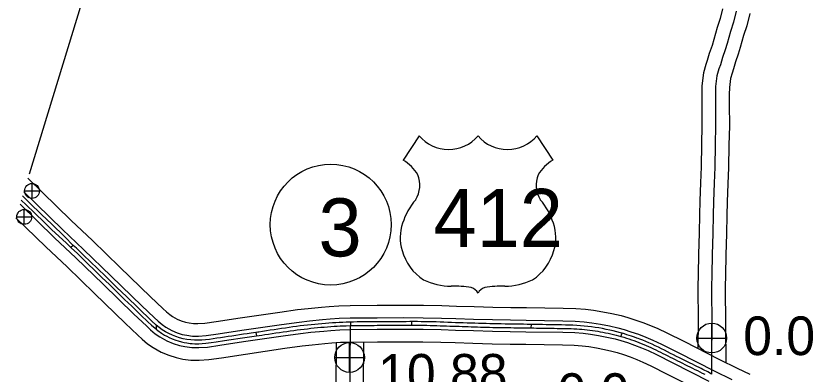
# Model space of a CAD drawing. Extents: x -83719 to 153526, y -11835 to 11446.
# Drawn here: x 8064.6 to 8354.9, y -738.8 to -608.4 of the extents above; entities that cross this region are included whole.
import ezdxf

# ---------------------------------------------------------------- set-up
doc = ezdxf.new("R2010")
doc.units = 0
for name, color, linetype in [('Level 11', 7, 'Continuous'), ('Level 15', 7, 'Continuous'), ('Level 2', 7, 'Continuous'), ('Level 22', 7, 'Continuous'), ('Level 25', 7, 'Continuous'), ('Level 26', 7, 'Continuous'), ('Level 27', 7, 'Continuous'), ('Level 59', 7, 'Continuous')]:
    doc.layers.add(name, color=color, linetype=linetype)

msp = doc.modelspace()

# ---------------------------------------------------------------- linework, layer by layer
at = {"layer": 'Level 11'}
for points in [[(8321.99, -605.87), (8321.14, -609.32), (8320.07, -612.69), (8318.82, -617.04), (8318.15, -619.22), (8317.13, -622.09), (8316.4, -624.69), (8315.9, -626.11), (8314.98, -629.19), (8314.47, -633.86), (8314.44, -636.9), (8314.37, -640.59), (8314.46, -648.32), (8314.26, -655.2), (8314.14, -663.32), (8313.89, -669.15), (8313.69, -675.78), (8313.57, -680.81), (8313.41, -687.41), (8313.19, -695.24), (8313.06, -702.42), (8312.98, -707.13), (8313.09, -719.53), (8312.99, -729.45)], [(8331.87, -607.55), (8330.77, -612.03), (8329.64, -615.58), (8328.41, -619.9), (8327.64, -622.38), (8326.67, -625.11), (8325.95, -627.7), (8325.42, -629.2), (8324.82, -631.19), (8324.46, -634.46), (8324.44, -637.04), (8324.37, -640.63), (8324.46, -648.41), (8324.25, -655.42), (8324.14, -663.6), (8323.88, -669.52), (8323.68, -676.05), (8323.57, -681.05), (8323.4, -687.67), (8323.19, -695.47), (8323.06, -702.6), (8322.98, -707.17), (8323.22, -734.67)], [(8191.24, -727.06), (8190.64, -807.52), (8190.36, -842.25), (8190.26, -844.44), (8189.63, -846.44), (8188.6, -848.85), (8186.54, -851.24), (8183.49, -852.27), (8181.44, -852.72), (8179.24, -853.26), (8169.72, -855.5), (8167.92, -855.92), (8167.02, -856.12), (8165.35, -856.2), (8164.09, -856.32), (8162.01, -856.33), (8159.48, -856.3), (8126.27, -856.08), (8124.42, -855.96), (8124.25, -855.97), (8124.07, -857.26), (8124.11, -860.23), (8123.67, -890.38)], [(8181.23, -727.33), (8180.64, -807.44)]]:
    msp.add_lwpolyline(points, dxfattribs=at)
at = {"layer": 'Level 15'}
for points in [[(8068.98, -667.52), (8084.75, -682.84), (8092.43, -690.14), (8102.47, -699.81), (8113.6, -710.61), (8118.11, -714.86), (8119.46, -716.12), (8120.68, -717.15), (8121.66, -717.83), (8123.34, -718.8), (8124.82, -719.4), (8126.36, -719.89), (8127.66, -720.15), (8129.3, -720.39), (8130.91, -720.41), (8133.39, -720.22), (8137.56, -719.62), (8146.24, -718.28), (8160.7, -716.2), (8167.13, -715.32), (8171.03, -714.86), (8175.87, -714.41), (8178.63, -714.14), (8182.16, -713.91), (8186.28, -713.77), (8196.17, -713.67), (8205.92, -713.64), (8213.03, -713.67), (8219.76, -713.84), (8225.01, -714), (8231.45, -714.19), (8238.34, -714.38), (8244.82, -714.51), (8250.52, -714.6), (8263.96, -714.83), (8268.58, -714.96), (8272.07, -715.2), (8275.03, -715.56), (8278.33, -716.07), (8281.7, -716.72), (8285.02, -717.49), (8287.44, -718.2), (8290.04, -718.98), (8292.95, -720), (8295.79, -721.13), (8298.39, -722.22), (8301.68, -723.75), (8307.85, -726.84), (8320.91, -733.47), (8327.32, -736.61), (8331.92, -738.86)], [(8067.48, -672.45), (8081.58, -686.15), (8089.26, -693.45), (8099.29, -703.1), (8110.43, -713.93), (8114.97, -718.2), (8116.41, -719.55), (8117.89, -720.79), (8119.21, -721.71), (8121.33, -722.93), (8123.27, -723.71), (8125.19, -724.32), (8126.87, -724.67), (8128.94, -724.96), (8131.05, -724.99), (8133.89, -724.78), (8138.24, -724.15), (8146.92, -722.81), (8161.33, -720.74), (8167.71, -719.87), (8171.52, -719.42), (8176.3, -718.97), (8179.01, -718.71), (8182.39, -718.48), (8186.37, -718.35), (8196.2, -718.26), (8205.92, -718.23), (8212.97, -718.26), (8219.63, -718.42), (8224.87, -718.58), (8231.32, -718.77), (8238.23, -718.96), (8244.73, -719.09), (8250.44, -719.18), (8263.86, -719.41), (8268.35, -719.54), (8271.63, -719.77), (8274.4, -720.1), (8277.54, -720.59), (8280.74, -721.21), (8283.87, -721.93), (8286.14, -722.59), (8288.61, -723.34), (8291.35, -724.3), (8294.06, -725.37), (8296.54, -726.42), (8299.69, -727.88), (8305.79, -730.93), (8318.87, -737.57), (8325.3, -740.72)], [(8066.11, -676.93), (8078.69, -689.15), (8086.38, -696.46), (8096.39, -706.1), (8107.56, -716.94), (8112.12, -721.23), (8113.64, -722.67), (8115.36, -724.1), (8116.97, -725.23), (8119.51, -726.69), (8121.85, -727.63), (8124.14, -728.36), (8126.16, -728.78), (8128.62, -729.13), (8131.18, -729.16), (8134.34, -728.93), (8138.86, -728.28), (8147.54, -726.93), (8161.91, -724.86), (8168.24, -724), (8171.96, -723.56), (8176.69, -723.12), (8179.34, -722.86), (8182.6, -722.65), (8186.46, -722.52), (8196.23, -722.42), (8205.92, -722.39), (8212.91, -722.42), (8219.52, -722.58), (8224.75, -722.74), (8231.2, -722.93), (8238.13, -723.13), (8244.66, -723.25), (8250.37, -723.35), (8263.76, -723.57), (8268.14, -723.7), (8271.24, -723.92), (8273.83, -724.22), (8276.82, -724.69), (8279.88, -725.28), (8282.82, -725.97), (8284.95, -726.58), (8287.32, -727.3), (8289.89, -728.2), (8292.48, -729.23), (8294.85, -730.23), (8297.88, -731.64), (8303.91, -734.65), (8317.01, -741.3)], [(8064.6, -681.85), (8075.52, -692.45), (8083.21, -699.78), (8093.21, -709.39), (8104.39, -720.25), (8108.98, -724.57), (8110.6, -726.09), (8112.57, -727.75), (8114.52, -729.11), (8117.5, -730.82), (8120.3, -731.95), (8122.97, -732.8), (8125.37, -733.3), (8128.27, -733.71), (8131.31, -733.75), (8134.84, -733.49), (8139.53, -732.81), (8148.21, -731.47), (8162.55, -729.4), (8168.81, -728.55), (8172.44, -728.12), (8177.12, -727.68), (8179.71, -727.43), (8182.83, -727.22), (8186.56, -727.1), (8196.26, -727.01), (8205.91, -726.98), (8212.84, -727.01), (8219.4, -727.16), (8224.61, -727.32), (8231.07, -727.52), (8238.03, -727.71), (8244.57, -727.84), (8250.29, -727.93), (8263.66, -728.16), (8267.92, -728.28), (8270.81, -728.48), (8273.21, -728.77), (8276.03, -729.21), (8278.92, -729.77), (8281.66, -730.4), (8283.65, -730.98), (8285.9, -731.66), (8288.29, -732.49), (8290.74, -733.47), (8292.99, -734.42), (8295.89, -735.77), (8301.85, -738.75), (8314.96, -745.4)]]:
    msp.add_lwpolyline(points, dxfattribs=at)
at = {"layer": 'Level 2'}
msp.add_lwpolyline([(8069.5, -665.84), (8113.08, -523.49), (8142.95, -425.75), (8186.77, -282.53), (8187.52, -280.24)], dxfattribs=at)
at = {"layer": 'Level 22'}
for p, q in [((8211.45, -652.05), (8205.68, -660.97)), ((8254.35, -652.05), (8260.12, -660.97))]:
    msp.add_line(p, q, dxfattribs=at)
for centre, radius, start, end in [((8222.2, -643.01), 14.04, 220.075, 319.6701), ((8243.61, -643.01), 14.04, 220.3299, 319.925), ((8198.15, -673.93), 14.99, 30.7809, 59.9883), ((8267.66, -673.93), 14.99, 120.0117, 149.2191), ((8201.44, -669.97), 10.28, 328.8105, 21.2108), ((8264.36, -669.97), 10.28, 158.7892, 211.1895), ((8228.31, -691.04), 23.97, 138.9565, 162.6913), ((8237.49, -691.04), 23.97, 17.3087, 41.0435), ((8220.4, -689.07), 15.84, 160.9576, 197.3819), ((8245.4, -689.07), 15.84, 342.6181, 19.0424), ((8222.98, -689.03), 18.33, 195.1074, 237.1312), ((8242.83, -689.03), 18.33, 302.8688, 344.8926), ((8223.32, -683.25), 23.53, 244.0771, 269.5779), ((8242.48, -683.25), 23.53, 270.4221, 295.9229), ((8223.87, -749.89), 43.11, 81.1942, 90.9539), ((8229.26, -711.24), 4.13, 28.0342, 72.9864), ((8236.55, -711.24), 4.13, 107.0136, 151.9658), ((8241.94, -749.89), 43.11, 89.0461, 98.8058)]:
    msp.add_arc(centre, radius, start, end, dxfattribs=at)
at = {"layer": 'Level 26'}
for p, q in [((8070.46, -674.82), (8070.46, -669.4)), ((8067.75, -672.11), (8073.16, -672.11)), ((8067.61, -684.26), (8067.61, -678.85)), ((8064.9, -681.56), (8070.32, -681.56)), ((8318.03, -731.08), (8318.03, -720.24)), ((8312.62, -725.66), (8323.45, -725.66)), ((8186.13, -738.15), (8186.13, -727.32)), ((8180.71, -732.73), (8191.55, -732.73))]:
    msp.add_line(p, q, dxfattribs=at)
for centre, radius in [((8070.46, -672.11), 2.71), ((8067.61, -681.56), 2.71), ((8318.03, -725.66), 5.42), ((8186.13, -732.73), 5.42)]:
    msp.add_circle(centre, radius, dxfattribs=at)
at = {"layer": 'Level 27'}
msp.add_circle((8179.25, -684.37), 22, dxfattribs=at)
at = {"layer": 'Level 59'}
msp.add_line((8242.74, -720.56), (8242.74, -720.56), dxfattribs=at)
for points in [[(8326.93, -606.71), (8325.96, -610.68), (8324.86, -614.14), (8323.62, -618.47), (8322.89, -620.8), (8321.9, -623.6), (8321.18, -626.19), (8320.66, -627.66), (8319.9, -630.19), (8319.46, -634.16), (8319.44, -636.97), (8319.37, -640.61), (8319.46, -648.36), (8319.26, -655.31), (8319.14, -663.46), (8318.88, -669.34), (8318.69, -675.92), (8318.57, -680.93), (8318.4, -687.54), (8318.19, -695.36), (8318.06, -702.51), (8317.98, -707.15), (8318.1, -721.25), (8317.96, -731.79), (8317.92, -738.76)], [(8066.52, -675.46), (8068.35, -677.21), (8071.3, -680.08), (8074.95, -683.6), (8077.71, -686.29), (8080.21, -688.6), (8083.02, -691.12), (8084.65, -692.69)], [(8085.5, -691.93), (8082.39, -688.86), (8077.51, -684.15), (8074.04, -680.78), (8072.93, -679.67), (8070.55, -677.36), (8066.99, -673.93)], [(8085.5, -691.93), (8084.65, -692.69)], [(8084.65, -692.69), (8084.73, -692.77), (8086.96, -694.9), (8089.11, -697), (8090.49, -698.36), (8093.43, -701.21), (8096.05, -703.74), (8098.51, -706.11), (8101.47, -708.98), (8104.19, -711.59), (8106.77, -714.07), (8110.13, -717.37), (8112.6, -719.73), (8113.96, -721), (8115.25, -722.07), (8115.64, -722.4)], [(8115.72, -721.01), (8113.96, -719.4), (8109.09, -714.67), (8104.95, -710.67), (8101.24, -707.13), (8097.18, -703.18), (8091.61, -697.82), (8089.36, -695.65), (8086.61, -693), (8085.5, -691.93)], [(8186.52, -719.86), (8186.22, -719.87), (8184.92, -719.9), (8183.65, -719.95), (8182.38, -720.02), (8181.13, -720.09), (8179.87, -720.17), (8178.6, -720.25), (8177.32, -720.34), (8176.02, -720.44), (8174.72, -720.55), (8173.41, -720.67), (8172.09, -720.8), (8170.77, -720.95), (8169.44, -721.11), (8168.11, -721.27), (8166.78, -721.45), (8165.44, -721.64), (8164.09, -721.83), (8162.74, -722.03), (8161.38, -722.24), (8160, -722.44), (8158.61, -722.64), (8157.22, -722.84), (8155.82, -723.05), (8154.43, -723.25), (8153.03, -723.46), (8152.75, -723.5), (8152.02, -723.6)], [(8208.96, -719.69), (8208.09, -719.69), (8206.72, -719.7), (8205.35, -719.72), (8203.97, -719.73), (8202.59, -719.74), (8201.2, -719.74), (8199.81, -719.75), (8198.42, -719.76), (8197.03, -719.77), (8195.65, -719.77), (8194.27, -719.78), (8192.89, -719.78), (8191.53, -719.79), (8190.18, -719.81), (8188.84, -719.82), (8187.52, -719.84), (8186.52, -719.86)], [(8186.58, -721.14), (8186.52, -719.86)], [(8208.73, -719.69), (8208.72, -720.97)], [(8242.74, -720.56), (8241.38, -720.54), (8240.01, -720.52), (8238.64, -720.49), (8237.27, -720.46), (8235.89, -720.42), (8234.5, -720.38), (8233.11, -720.33), (8231.72, -720.29), (8230.32, -720.24), (8228.92, -720.2), (8227.52, -720.16), (8226.11, -720.12), (8224.7, -720.07), (8223.29, -720.01), (8221.88, -719.96), (8220.48, -719.91), (8219.09, -719.87), (8217.7, -719.82), (8216.32, -719.78), (8214.94, -719.74), (8213.56, -719.71), (8212.19, -719.7), (8210.82, -719.69), (8209.46, -719.69), (8208.96, -719.69)], [(8115.72, -721.01), (8115.64, -722.4)], [(8115.64, -722.4), (8116.24, -722.96), (8117.61, -723.88), (8118.76, -724.59), (8119.51, -724.99), (8120.39, -725.43), (8121.48, -725.92), (8122.81, -726.42), (8123.67, -726.7), (8124.88, -727.04), (8125.88, -727.26), (8126.8, -727.42), (8128.05, -727.59), (8128.78, -727.67), (8129.76, -727.72), (8131.26, -727.71), (8132.42, -727.65), (8133.75, -727.53), (8135.71, -727.27), (8137.55, -727), (8140.54, -726.57), (8142.97, -726.22), (8146.22, -725.75), (8149.71, -725.23), (8152.23, -724.86)], [(8152.02, -723.6), (8150.23, -723.87), (8148.83, -724.08), (8147.44, -724.29), (8146.05, -724.5), (8144.67, -724.71), (8143.28, -724.92), (8141.9, -725.13), (8140.52, -725.34), (8139.14, -725.54), (8137.78, -725.74), (8136.42, -725.93), (8135.06, -726.13), (8133.7, -726.31), (8132.34, -726.44), (8130.98, -726.49), (8129.61, -726.46), (8128.25, -726.35), (8126.9, -726.17), (8125.54, -725.91), (8124.19, -725.56), (8122.87, -725.13), (8121.57, -724.62), (8120.29, -724.03), (8119.06, -723.37), (8117.85, -722.63), (8116.75, -721.86), (8115.72, -721.01)], [(8152.23, -724.86), (8154.19, -724.57), (8155.3, -724.41), (8156.65, -724.21), (8157.98, -724.01), (8159.31, -723.81), (8160.63, -723.62), (8161.94, -723.43), (8163.23, -723.24), (8164.52, -723.05), (8165.78, -722.88), (8167.03, -722.71), (8168.28, -722.54), (8169.53, -722.39), (8170.77, -722.25), (8172, -722.11), (8173.24, -721.99), (8174.46, -721.87), (8175.69, -721.76), (8176.91, -721.65), (8178.12, -721.56), (8179.31, -721.47), (8180.47, -721.39), (8181.62, -721.32), (8182.74, -721.26), (8183.85, -721.22), (8184.94, -721.18), (8186.58, -721.14)], [(8186.28, -721.15), (8185.64, -807.48)], [(8186.58, -721.14), (8187.1, -721.13), (8188.19, -721.1)], [(8188.19, -721.1), (8189.29, -721.09), (8190.41, -721.07), (8191.54, -721.06), (8192.7, -721.06), (8193.87, -721.05), (8195.05, -721.04), (8196.23, -721.03), (8197.43, -721.02), (8198.63, -721.01), (8199.83, -721), (8201.04, -720.99), (8202.26, -720.99), (8203.47, -720.98), (8204.68, -720.97), (8205.87, -720.97), (8207.06, -720.97), (8208.25, -720.97), (8208.69, -720.97), (8208.94, -720.97)], [(8208.94, -720.97), (8210.64, -720.97), (8211.84, -720.98), (8213.05, -721), (8214.27, -721.03), (8215.48, -721.05), (8216.69, -721.08), (8217.89, -721.12), (8219.08, -721.16), (8220.26, -721.2), (8221.44, -721.24), (8222.6, -721.28), (8223.75, -721.32), (8224.89, -721.36), (8226.02, -721.39), (8227.13, -721.43), (8228.23, -721.47), (8229.34, -721.51), (8230.44, -721.56), (8231.55, -721.59), (8232.66, -721.62), (8233.78, -721.65), (8234.9, -721.69), (8236.02, -721.72), (8237.14, -721.74), (8238.25, -721.77), (8239.36, -721.8), (8240.47, -721.81), (8241.58, -721.83), (8242.68, -721.84), (8243.79, -721.86), (8244.89, -721.88), (8245.97, -721.9), (8247.04, -721.91), (8248.09, -721.93), (8249.13, -721.94), (8250.16, -721.95), (8251.18, -721.96), (8252.18, -721.98)], [(8252.25, -720.7), (8252.2, -720.7), (8250.84, -720.68), (8249.49, -720.66), (8248.14, -720.64), (8246.79, -720.62), (8245.44, -720.6), (8244.09, -720.58), (8242.74, -720.56)], [(8252.25, -720.7), (8252.18, -721.98)], [(8252.18, -721.98), (8252.19, -721.98), (8253.21, -721.99), (8254.24, -722.02), (8255.27, -722.04), (8256.32, -722.06), (8257.38, -722.08), (8258.46, -722.09), (8259.54, -722.1), (8260.62, -722.12), (8261.69, -722.14), (8262.75, -722.16), (8263.79, -722.17), (8264.83, -722.19), (8265.85, -722.21), (8266.87, -722.23), (8267.86, -722.27), (8268.84, -722.33), (8269.81, -722.4), (8270.78, -722.48), (8271.74, -722.56), (8272.7, -722.66), (8273.65, -722.76), (8274.6, -722.89), (8275.55, -723.03), (8276.5, -723.19), (8277.45, -723.35), (8278.4, -723.53), (8279.35, -723.71), (8280.31, -723.9), (8281.27, -724.11), (8282.23, -724.34), (8283.17, -724.58), (8284.11, -724.83), (8284.98, -725.07)], [(8285.42, -723.92), (8284.75, -723.73), (8283.47, -723.38), (8282.19, -723.06), (8280.9, -722.76), (8279.6, -722.49), (8278.29, -722.23), (8276.97, -722), (8275.63, -721.79), (8274.29, -721.61), (8272.95, -721.44), (8271.59, -721.29), (8270.23, -721.17), (8268.86, -721.09), (8267.48, -721.02), (8266.1, -720.97), (8264.72, -720.93), (8263.33, -720.9), (8261.94, -720.87), (8260.54, -720.85), (8259.14, -720.83), (8257.74, -720.81), (8256.34, -720.78), (8254.95, -720.75), (8253.57, -720.73), (8252.25, -720.7)], [(8152.02, -723.6), (8152.23, -724.86)], [(8284.98, -725.07), (8285.42, -723.92)], [(8284.98, -725.07), (8285.05, -725.09), (8285.99, -725.37), (8286.93, -725.67), (8287.87, -725.97), (8288.79, -726.29), (8289.7, -726.61), (8290.6, -726.94), (8291.49, -727.28), (8292.37, -727.62), (8293.26, -727.98), (8294.14, -728.35)], [(8317.95, -738.78), (8316.56, -738), (8316.07, -737.73), (8315.49, -737.43), (8314.84, -737.11), (8314.15, -736.76), (8313.42, -736.4), (8312.65, -736.02), (8311.85, -735.61), (8311, -735.19), (8310.13, -734.76), (8309.2, -734.3), (8308.24, -733.83), (8307.25, -733.34), (8306.24, -732.83), (8305.2, -732.32), (8304.13, -731.78), (8303.06, -731.23), (8301.96, -730.68), (8300.85, -730.12), (8299.73, -729.56), (8298.6, -729), (8297.46, -728.45), (8296.32, -727.92), (8295.17, -727.41), (8294.02, -726.92), (8292.9, -726.46), (8291.82, -726.04), (8291.19, -725.81), (8290.79, -725.68), (8289.91, -725.36), (8288.86, -725), (8287.92, -724.68), (8287.14, -724.44), (8286.31, -724.18), (8285.9, -724.06), (8285.42, -723.92)], [(8294.14, -728.35), (8295.02, -728.74), (8295.89, -729.15), (8296.77, -729.56), (8297.64, -729.97), (8298.51, -730.4), (8299.38, -730.83), (8300.25, -731.26), (8301.13, -731.7), (8302.01, -732.14), (8302.89, -732.58), (8303.78, -733.03), (8304.67, -733.47), (8305.56, -733.92), (8306.46, -734.37), (8307.37, -734.83), (8308.28, -735.28), (8309.19, -735.74), (8310.09, -736.19), (8311, -736.64), (8311.91, -737.08), (8312.81, -737.53), (8313.71, -737.97), (8314.61, -738.42), (8315.5, -738.86)]]:
    msp.add_lwpolyline(points, dxfattribs=at)

# ---------------------------------------------------------------- texts
at = {"layer": 'Level 22'}
msp.add_text('412', height=21.12, dxfattribs=at).set_placement((8216.69, -692.5))
at = {"layer": 'Level 25'}
for s, p in [('0.0', (8329.51, -731.88)), ('10.88', (8196.53, -745.55)), ('0.0', (8261.84, -752.56))]:
    msp.add_text(s, height=14.08, dxfattribs=at).set_placement(p)
at = {"layer": 'Level 27'}
msp.add_text('3', height=21.12, dxfattribs=at).set_placement((8174.81, -695.94))

doc.saveas('drawing.dxf')
